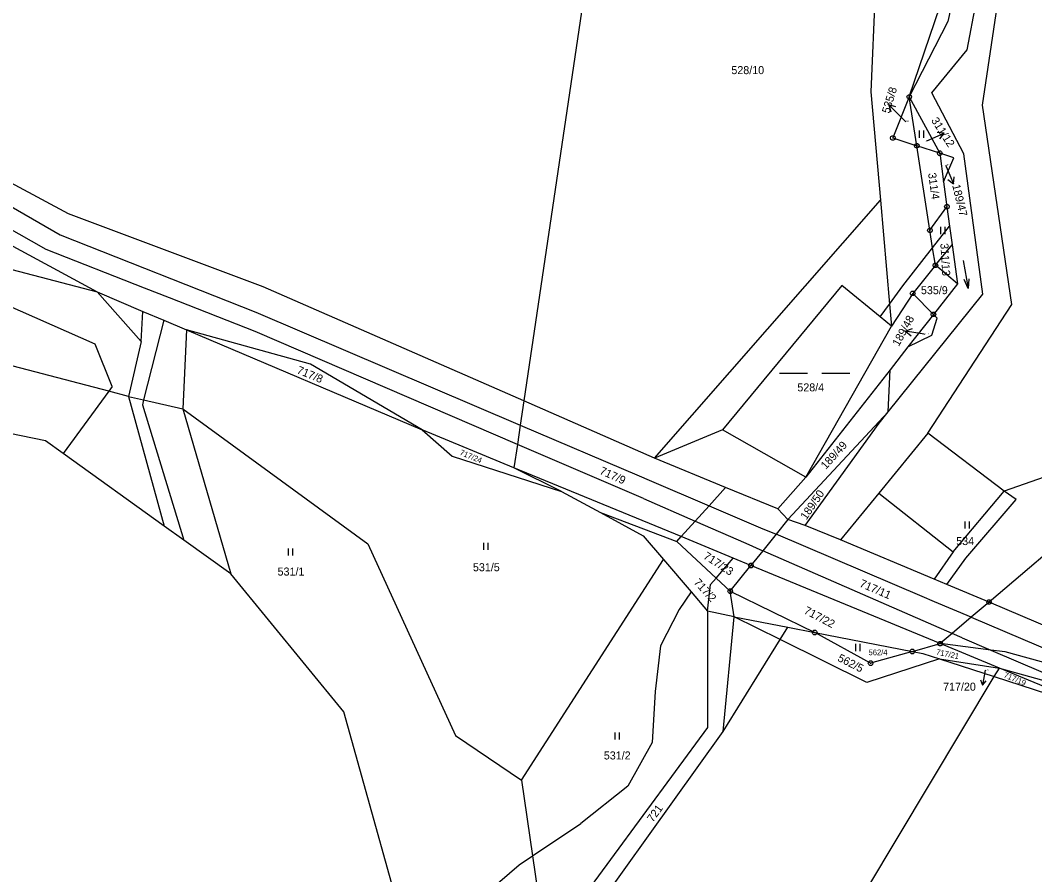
# Model space of a CAD drawing. Extents: x -694465 to -690527, y -983694 to -978978.
# Drawn here: x -693169.8 to -692954.4, y -981788.7 to -981607.1 of the extents above; entities that cross this region are included whole.
import ezdxf

# ---------------------------------------------------------------- set-up
doc = ezdxf.new("R2010")
doc.units = 0
for name, color, linetype in [('Vrstva 1', 7, 'Continuous'), ('Vrstva 16', 7, 'Continuous'), ('Vrstva 18', 7, 'Continuous'), ('Vrstva 24', 7, 'Continuous'), ('Vrstva 25', 7, 'Continuous'), ('Vrstva 29', 7, 'Continuous')]:
    doc.layers.add(name, color=color, linetype=linetype)

msp = doc.modelspace()

# ---------------------------------------------------------------- linework, layer by layer
at = {"layer": 'Vrstva 1'}
for p, q in [((-693063.61, -981693.16), (-693038.387, -981703.95)), ((-693038.387, -981703.95), (-693036.26, -981704.86))]:
    msp.add_line(p, q, dxfattribs=at)
for points in [[(-692977.03, -981694.86), (-692959.202, -981667.527), (-692965.416, -981625.199), (-692959.202, -981583.293), (-692966.527, -981566.189), (-692972.077, -981538.868), (-692975.573, -981531.87)], [(-692967.49, -981583.14), (-692972.82, -981607.38)], [(-692968.67, -981613.44), (-692962.93, -981583.2)], [(-693048.98, -981594.26), (-693062.85, -981688)], [(-692980.99, -981623.42), (-692972.28, -981597.79)], [(-692988.25, -981600.91), (-692989.14, -981622.34)], [(-692972.82, -981607.38), (-692980.99, -981623.42)], [(-692976.17, -981622.54), (-692968.67, -981613.44)], [(-692989.14, -981622.34), (-692987.118, -981645.363)], [(-692969.41, -981635.52), (-692976.17, -981622.54)], [(-692980.99, -981623.42), (-692984.47, -981632.14)], [(-692980.99, -981623.42), (-692974.53, -981635.36)], [(-692979.38, -981633.79), (-692980.99, -981623.42)], [(-692984.47, -981632.14), (-692979.38, -981633.79)], [(-693159.56, -981648.29), (-693183.22, -981635.61)], [(-692974.53, -981635.36), (-692979.38, -981633.79)], [(-692976.6, -981651.76), (-692979.38, -981633.79)], [(-692974.53, -981635.36), (-692973.71, -981641.44)], [(-692971.5, -981636.34), (-692974.53, -981635.36)], [(-692965.38, -981665.35), (-692969.41, -981635.52)], [(-693187.26, -981637.8), (-693161.31, -981652.75)], [(-692973.71, -981641.44), (-692971.5, -981636.34)], [(-693164.31, -981655.82), (-693190.9, -981640.78)], [(-692973.71, -981641.44), (-692972.99, -981646.74)], [(-693194.45, -981642.65), (-693153.48, -981664.86)], [(-693035.07, -981700.16), (-692987.118, -981645.363)], [(-692987.118, -981645.363), (-692985.18, -981667.431)], [(-693118.17, -981663.79), (-693159.56, -981648.29)], [(-692976.6, -981651.76), (-692972.99, -981646.74)], [(-692972.99, -981646.74), (-692972.435, -981650.849)], [(-693161.31, -981652.75), (-693119.77, -981669.13)], [(-692976.029, -981655.454), (-692976.6, -981651.76)], [(-692976.029, -981655.454), (-692972.435, -981650.849)], [(-692972.435, -981650.849), (-692971.9, -981654.811)], [(-692975.45, -981659.2), (-692971.9, -981654.811)], [(-692971.9, -981654.811), (-692970.78, -981663.11)], [(-693150.272, -981684.953), (-693153.863, -981675.969), (-693175.925, -981666.215), (-693197.217, -981656.205)], [(-693143.438, -981664.032), (-693164.31, -981655.82)], [(-692985.18, -981667.431), (-692982.335, -981663.536), (-692976.029, -981655.454)], [(-692975.45, -981659.2), (-692976.029, -981655.454)], [(-692975.45, -981659.2), (-692980.27, -981665.16)], [(-692970.78, -981663.11), (-692975.45, -981659.2)], [(-693171.59, -981660.09), (-693153.48, -981664.86)], [(-692995.28, -981663.46), (-693020.65, -981694.13)], [(-692987.157, -981670.138), (-692995.28, -981663.46)], [(-692970.78, -981663.11), (-692975.87, -981669.62)], [(-693150.998, -981685.948), (-693232.6, -981664.63)], [(-693153.48, -981664.86), (-693144.12, -981675.41)], [(-693153.48, -981664.86), (-693143.736, -981668.994)], [(-693138.13, -981666.121), (-693143.438, -981664.032)], [(-693062.85, -981688), (-693118.17, -981663.79)], [(-692985.46, -981690.3), (-692965.38, -981665.35)], [(-692980.27, -981665.16), (-692984.77, -981672.1)], [(-692980.27, -981665.16), (-692975.87, -981669.62)], [(-693119.91, -981673.29), (-693138.13, -981666.121)], [(-692987.157, -981670.138), (-692985.18, -981667.431)], [(-692985.18, -981667.431), (-692984.77, -981672.1)], [(-693144.12, -981675.41), (-693143.736, -981668.994)], [(-693143.736, -981668.994), (-693139.328, -981670.864)], [(-693119.77, -981669.13), (-693063.61, -981693.16)], [(-692984.77, -981672.1), (-692987.157, -981670.138)], [(-692975.87, -981669.62), (-692981.29, -981676.55)], [(-692975.08, -981670.42), (-692975.87, -981669.62)], [(-693139.328, -981670.864), (-693143.598, -981687.771)], [(-693139.328, -981670.864), (-693134.48, -981672.92)], [(-693002.95, -981704.24), (-692984.77, -981672.1)], [(-692976.17, -981674.04), (-692975.08, -981670.42)], [(-693134.48, -981672.92), (-693135.27, -981689.66)], [(-693134.48, -981672.92), (-693084.44, -981694.14)], [(-693108.17, -981680.18), (-693134.48, -981672.92)], [(-693064.22, -981697.25), (-693119.91, -981673.29)], [(-692981.29, -981676.55), (-692976.17, -981674.04)], [(-693144.12, -981675.41), (-693146.78, -981687.05)], [(-692981.29, -981676.55), (-692985.08, -981681.4)], [(-693084.44, -981694.14), (-693108.17, -981680.18)], [(-692985.08, -981681.4), (-693002.95, -981704.24)], [(-692985.46, -981690.3), (-692985.08, -981681.4)], [(-693150.272, -981684.953), (-693150.998, -981685.948)], [(-693150.998, -981685.948), (-693160.662, -981699.191)], [(-693146.78, -981687.05), (-693150.998, -981685.948)], [(-693146.78, -981687.05), (-693143.598, -981687.771)], [(-693146.78, -981687.05), (-693139.213, -981714.596)], [(-693143.598, -981687.771), (-693143.859, -981688.803), (-693135.042, -981717.592)], [(-693143.598, -981687.771), (-693135.27, -981689.66)], [(-693062.85, -981688), (-693063.61, -981693.16)], [(-693035.07, -981700.16), (-693062.85, -981688)], [(-693160.662, -981699.191), (-693164.45, -981696.47), (-693192.422, -981690.757)], [(-693135.27, -981689.66), (-693095.99, -981718.39)], [(-693135.27, -981689.66), (-693125.09, -981724.74)], [(-692985.46, -981690.3), (-693006.77, -981713.22)], [(-692987.4, -981692.71), (-692985.46, -981690.3)], [(-693063.61, -981693.16), (-693064.22, -981697.25)], [(-693003.1, -981714.48), (-692987.4, -981692.71)], [(-693084.44, -981694.14), (-693078.05, -981699.76)], [(-693064.94, -981702.19), (-693084.44, -981694.14)], [(-693020.65, -981694.13), (-693035.07, -981700.16)], [(-693002.95, -981704.24), (-693020.65, -981694.13)], [(-692977.03, -981694.86), (-692987.469, -981707.594)], [(-692960.81, -981707.19), (-692977.03, -981694.86)], [(-692923.09, -981695.91), (-692964.05, -981730.74)], [(-693064.22, -981697.25), (-693064.94, -981702.19)], [(-693037.44, -981708.77), (-693064.22, -981697.25)], [(-693139.213, -981714.596), (-693160.662, -981699.191)], [(-693078.05, -981699.76), (-693054.86, -981707.23)], [(-693019.99, -981706.38), (-693035.07, -981700.16)], [(-692935.33, -981698.23), (-692960.81, -981707.19)], [(-693029.46, -981716.84), (-693064.94, -981702.19)], [(-693054.86, -981707.23), (-693064.94, -981702.19)], [(-693002.95, -981704.24), (-693008.89, -981710.95)], [(-693036.26, -981704.86), (-693023.52, -981710.28)], [(-693019.99, -981706.38), (-693023.52, -981710.28)], [(-693008.89, -981710.95), (-693019.99, -981706.38)], [(-693054.86, -981707.23), (-693046.57, -981711.74)], [(-693037.44, -981708.77), (-693026.48, -981713.55)], [(-692987.469, -981707.594), (-692995.63, -981717.55)], [(-692987.469, -981707.594), (-692971.642, -981720.053)], [(-692973.003, -981727), (-692968.978, -981721.386), (-692958.323, -981708.947), (-692960.81, -981707.19)], [(-692971.642, -981720.053), (-692960.81, -981707.19)], [(-693023.52, -981710.28), (-693026.48, -981713.55)], [(-693023.52, -981710.28), (-693012.578, -981714.944)], [(-693006.77, -981713.22), (-693008.89, -981710.95)], [(-693046.57, -981711.74), (-693037.48, -981716.69)], [(-693046.57, -981711.74), (-693030.36, -981717.84)], [(-693006.77, -981713.22), (-693009.28, -981716.35)], [(-693003.1, -981714.48), (-693006.77, -981713.22)], [(-693135.042, -981717.592), (-693139.213, -981714.596)], [(-693026.48, -981713.55), (-693029.46, -981716.84)], [(-693026.48, -981713.55), (-693015.709, -981718.258)], [(-693012.578, -981714.944), (-693009.28, -981716.35)], [(-692995.63, -981717.55), (-693003.1, -981714.48)], [(-693037.48, -981716.69), (-693033.21, -981721.69)], [(-693030.36, -981717.84), (-693029.46, -981716.84)], [(-693018.397, -981721.407), (-693029.46, -981716.84)], [(-693009.28, -981716.35), (-693012.09, -981719.84)], [(-692978.255, -981729.549), (-693009.28, -981716.35)], [(-693125.09, -981724.74), (-693135.042, -981717.592)], [(-693095.99, -981718.39), (-693077.36, -981759.1)], [(-693030.36, -981717.84), (-693022.007, -981725.635)], [(-693015.709, -981718.258), (-693012.09, -981719.84)], [(-692975.697, -981725.875), (-692995.63, -981717.55)], [(-693063.35, -981768.57), (-693033.21, -981721.69)], [(-693033.21, -981721.69), (-693027.33, -981728.59)], [(-693022.007, -981725.635), (-693018.397, -981721.407)], [(-693014.61, -981722.97), (-693018.397, -981721.407)], [(-693012.09, -981719.84), (-693014.61, -981722.97)], [(-692971.89, -981737.41), (-693012.09, -981719.84)], [(-692971.642, -981720.053), (-692975.697, -981725.875)], [(-693019, -981728.44), (-693014.61, -981722.97)], [(-692974.42, -981739.57), (-693014.61, -981722.97)], [(-693085.4, -981810.16), (-693101.04, -981754.07), (-693125.09, -981724.74)], [(-693023.87, -981732.65), (-693023.203, -981727.036), (-693022.007, -981725.635)], [(-693022.007, -981725.635), (-693019, -981728.44)], [(-692973.003, -981727), (-692975.697, -981725.875)], [(-692964.05, -981730.74), (-692973.003, -981727)], [(-693027.33, -981728.59), (-693029.87, -981732.32)], [(-693027.33, -981728.59), (-693023.87, -981732.65)], [(-693019, -981728.44), (-693001.08, -981737.2)], [(-693018.21, -981733.86), (-693019, -981728.44)], [(-692975.631, -981730.665), (-692978.255, -981729.549)], [(-693029.87, -981732.32), (-693033.83, -981740.03)], [(-692967.84, -981733.98), (-692975.631, -981730.665)], [(-692964.05, -981730.74), (-692967.84, -981733.98)], [(-692860.41, -981774.86), (-692964.05, -981730.74)], [(-693023.87, -981732.65), (-693023.85, -981757.38)], [(-693018.21, -981733.86), (-693023.87, -981732.65)], [(-693020.5, -981758.23), (-693018.21, -981733.86)], [(-693008.403, -981738.713), (-693018.21, -981733.86)], [(-693018.21, -981733.86), (-693006.776, -981736.089)], [(-692967.84, -981733.98), (-692971.89, -981737.41)], [(-692967.84, -981733.98), (-692932.07, -981749.15)], [(-693008.403, -981738.713), (-693006.776, -981736.089)], [(-693006.776, -981736.089), (-693001.08, -981737.2)], [(-693020.5, -981758.23), (-693008.403, -981738.713)], [(-692990.02, -981747.81), (-693008.403, -981738.713)], [(-692989.2, -981743.72), (-693001.08, -981737.2)], [(-693001.08, -981737.2), (-692980.34, -981741.23)], [(-692971.89, -981737.41), (-692974.42, -981739.57)], [(-692969.76, -981738.34), (-692971.89, -981737.41)], [(-692969.76, -981738.34), (-692963.68, -981740.93)], [(-693033.83, -981740.03), (-693034.94, -981749.77)], [(-692980.34, -981741.23), (-692989.2, -981743.72)], [(-692980.34, -981741.23), (-692974.42, -981739.57)], [(-692980.34, -981741.23), (-692978.14, -981741.66)], [(-692963.68, -981740.93), (-692974.42, -981739.57)], [(-692961.85, -981744.76), (-692974.42, -981739.57)], [(-692960.63, -981741.32), (-692963.68, -981740.93)], [(-692963.68, -981740.93), (-692941.41, -981750.42)], [(-692974.59, -981742.81), (-692990.02, -981747.81)], [(-692978.14, -981741.66), (-692974.59, -981742.81)], [(-692974.59, -981742.81), (-692962.94, -981746.58)], [(-692974.59, -981742.81), (-692961.85, -981744.76)], [(-692932.07, -981749.15), (-692960.63, -981741.32)], [(-692962.94, -981746.58), (-692961.85, -981744.76)], [(-692937.67, -981754.74), (-692961.85, -981744.76)], [(-692961.85, -981744.76), (-692941.41, -981750.42)], [(-693017.24, -981837.3), (-692962.94, -981746.58)], [(-692962.94, -981746.58), (-692937.67, -981754.74)], [(-693034.94, -981749.77), (-693035.58, -981760.57)], [(-693023.85, -981757.38), (-693058.2, -981804.12)], [(-693057.38, -981809.77), (-693020.5, -981758.23)], [(-693077.36, -981759.1), (-693063.35, -981768.57)], [(-693035.58, -981760.57), (-693040.76, -981769.85)], [(-693063.35, -981768.57), (-693061.02, -981784.67)], [(-693040.76, -981769.85), (-693050.73, -981777.78)], [(-693061.02, -981784.67), (-693050.73, -981777.78)], [(-693063.83, -981786.55), (-693061.02, -981784.67)], [(-693061.02, -981784.67), (-693058.2, -981804.12)], [(-693074.13, -981795.44), (-693063.83, -981786.55)]]:
    msp.add_lwpolyline(points, dxfattribs=at)
at = {"layer": 'Vrstva 16'}
for p, q in [((-692981.75, -981628.68), (-692982.48, -981627.94)), ((-692977.34, -981632.8), (-692977.24, -981632.76)), ((-692973.27, -981637.94), (-692973.16, -981638.2)), ((-692977.77, -981673.86), (-692977.83, -981673.85))]:
    msp.add_line(p, q, dxfattribs=at)
at = {"layer": 'Vrstva 24'}
for points in [[(-692980.836, -981622.944), (-692980.586, -981623.126), (-692980.49, -981623.42), (-692980.586, -981623.714), (-692980.836, -981623.896), (-692981.144, -981623.896), (-692981.394, -981623.714), (-692981.49, -981623.42), (-692981.394, -981623.126), (-692981.144, -981622.944)], [(-692984.316, -981631.664), (-692984.066, -981631.846), (-692983.97, -981632.14), (-692984.066, -981632.434), (-692984.316, -981632.616), (-692984.624, -981632.616), (-692984.874, -981632.434), (-692984.97, -981632.14), (-692984.874, -981631.846), (-692984.624, -981631.664)], [(-692979.226, -981633.314), (-692978.976, -981633.496), (-692978.88, -981633.79), (-692978.976, -981634.084), (-692979.226, -981634.266), (-692979.534, -981634.266), (-692979.784, -981634.084), (-692979.88, -981633.79), (-692979.784, -981633.496), (-692979.534, -981633.314)], [(-692974.376, -981634.884), (-692974.126, -981635.066), (-692974.03, -981635.36), (-692974.126, -981635.654), (-692974.376, -981635.836), (-692974.684, -981635.836), (-692974.934, -981635.654), (-692975.03, -981635.36), (-692974.934, -981635.066), (-692974.684, -981634.884)], [(-692972.836, -981646.264), (-692972.586, -981646.446), (-692972.49, -981646.74), (-692972.586, -981647.034), (-692972.836, -981647.216), (-692973.144, -981647.216), (-692973.394, -981647.034), (-692973.49, -981646.74), (-692973.394, -981646.446), (-692973.144, -981646.264)], [(-692976.446, -981651.284), (-692976.196, -981651.466), (-692976.1, -981651.76), (-692976.196, -981652.054), (-692976.446, -981652.236), (-692976.754, -981652.236), (-692977.004, -981652.054), (-692977.1, -981651.76), (-692977.004, -981651.466), (-692976.754, -981651.284)], [(-692975.296, -981658.724), (-692975.046, -981658.906), (-692974.95, -981659.2), (-692975.046, -981659.494), (-692975.296, -981659.676), (-692975.604, -981659.676), (-692975.854, -981659.494), (-692975.95, -981659.2), (-692975.854, -981658.906), (-692975.604, -981658.724)], [(-692980.116, -981664.684), (-692979.866, -981664.866), (-692979.77, -981665.16), (-692979.866, -981665.454), (-692980.116, -981665.636), (-692980.424, -981665.636), (-692980.674, -981665.454), (-692980.77, -981665.16), (-692980.674, -981664.866), (-692980.424, -981664.684)], [(-692975.716, -981669.144), (-692975.466, -981669.326), (-692975.37, -981669.62), (-692975.466, -981669.914), (-692975.716, -981670.096), (-692976.024, -981670.096), (-692976.274, -981669.914), (-692976.37, -981669.62), (-692976.274, -981669.326), (-692976.024, -981669.144)], [(-693014.456, -981722.494), (-693014.206, -981722.676), (-693014.11, -981722.97), (-693014.206, -981723.264), (-693014.456, -981723.446), (-693014.764, -981723.446), (-693015.014, -981723.264), (-693015.11, -981722.97), (-693015.014, -981722.676), (-693014.764, -981722.494)], [(-693018.846, -981727.964), (-693018.596, -981728.146), (-693018.5, -981728.44), (-693018.596, -981728.734), (-693018.846, -981728.916), (-693019.154, -981728.916), (-693019.404, -981728.734), (-693019.5, -981728.44), (-693019.404, -981728.146), (-693019.154, -981727.964)], [(-692963.896, -981730.264), (-692963.646, -981730.446), (-692963.55, -981730.74), (-692963.646, -981731.034), (-692963.896, -981731.216), (-692964.204, -981731.216), (-692964.454, -981731.034), (-692964.55, -981730.74), (-692964.454, -981730.446), (-692964.204, -981730.264)], [(-693000.926, -981736.724), (-693000.676, -981736.906), (-693000.58, -981737.2), (-693000.676, -981737.494), (-693000.926, -981737.676), (-693001.234, -981737.676), (-693001.484, -981737.494), (-693001.58, -981737.2), (-693001.484, -981736.906), (-693001.234, -981736.724)], [(-692980.186, -981740.754), (-692979.936, -981740.936), (-692979.84, -981741.23), (-692979.936, -981741.524), (-692980.186, -981741.706), (-692980.494, -981741.706), (-692980.744, -981741.524), (-692980.84, -981741.23), (-692980.744, -981740.936), (-692980.494, -981740.754)], [(-692974.266, -981739.094), (-692974.016, -981739.276), (-692973.92, -981739.57), (-692974.016, -981739.864), (-692974.266, -981740.046), (-692974.574, -981740.046), (-692974.824, -981739.864), (-692974.92, -981739.57), (-692974.824, -981739.276), (-692974.574, -981739.094)], [(-692989.046, -981743.244), (-692988.796, -981743.426), (-692988.7, -981743.72), (-692988.796, -981744.014), (-692989.046, -981744.196), (-692989.354, -981744.196), (-692989.604, -981744.014), (-692989.7, -981743.72), (-692989.604, -981743.426), (-692989.354, -981743.244)]]:
    msp.add_lwpolyline(points, close=True, dxfattribs=at)
for points in [[(-692981.109, -981623.42), (-692980.87, -981623.42)], [(-692984.589, -981632.14), (-692984.35, -981632.14)], [(-692979.499, -981633.79), (-692979.26, -981633.79)], [(-692974.649, -981635.36), (-692974.41, -981635.36)], [(-692973.109, -981646.74), (-692972.87, -981646.74)], [(-692976.719, -981651.76), (-692976.48, -981651.76)], [(-692975.569, -981659.2), (-692975.33, -981659.2)], [(-692980.389, -981665.16), (-692980.15, -981665.16)], [(-692975.989, -981669.62), (-692975.75, -981669.62)], [(-693014.729, -981722.97), (-693014.49, -981722.97)], [(-693019.119, -981728.44), (-693018.88, -981728.44)], [(-692964.169, -981730.74), (-692963.93, -981730.74)], [(-693001.199, -981737.2), (-693000.96, -981737.2)], [(-692980.459, -981741.23), (-692980.22, -981741.23)], [(-692974.539, -981739.57), (-692974.3, -981739.57)], [(-692989.319, -981743.72), (-692989.08, -981743.72)]]:
    msp.add_lwpolyline(points, dxfattribs=at)
at = {"layer": 'Vrstva 25'}
for points in [[(-692978.89, -981630.58), (-692978.89, -981632.08)], [(-692977.89, -981632.08), (-692977.89, -981630.58)], [(-692974.34, -981651.05), (-692974.34, -981652.55)], [(-692973.34, -981652.55), (-692973.34, -981651.05)], [(-692969.521, -981658.186), (-692968.479, -981664.094)], [(-692968.334, -981662.038), (-692968.479, -981664.094), (-692969.319, -981662.212)], [(-693008.58, -981682.11), (-693002.58, -981682.11)], [(-692999.58, -981682.11), (-692993.58, -981682.11)], [(-692969.19, -981713.59), (-692969.19, -981715.09)], [(-692968.19, -981715.09), (-692968.19, -981713.59)], [(-693112.89, -981719.35), (-693112.89, -981720.85)], [(-693111.89, -981720.85), (-693111.89, -981719.35)], [(-693071.43, -981718.17), (-693071.43, -981719.67)], [(-693070.43, -981719.67), (-693070.43, -981718.17)], [(-692992.4, -981739.64), (-692992.4, -981741.14)], [(-692991.4, -981741.14), (-692991.4, -981739.64)], [(-693043.52, -981758.42), (-693043.52, -981759.92)], [(-693042.52, -981759.92), (-693042.52, -981758.42)]]:
    msp.add_lwpolyline(points, dxfattribs=at)
at = {"layer": 'Vrstva 29'}
for points in [[(-692982.48, -981627.94), (-692985.304, -981625.108), (-692984.918, -981626.558)], [(-692983.855, -981625.499), (-692985.304, -981625.108)], [(-692977.24, -981632.76), (-692973.602, -981631.098), (-692975.096, -981630.956)], [(-692974.473, -981632.32), (-692973.602, -981631.098)], [(-692973.16, -981638.2), (-692971.634, -981641.897), (-692971.437, -981640.41)], [(-692972.823, -981640.982), (-692971.634, -981641.897)], [(-692980.372, -981672.67), (-692981.776, -981673.198)], [(-692977.83, -981673.85), (-692981.776, -981673.198), (-692980.616, -981674.15)], [(-692964.9, -981745.22), (-692965.463, -981748.411), (-692964.682, -981747.479)], [(-692965.878, -981747.268), (-692965.463, -981748.411)]]:
    msp.add_lwpolyline(points, dxfattribs=at)

# ---------------------------------------------------------------- texts
at = {"layer": 'Vrstva 16'}
for s, rotation, p in [('535/8', 72.88023, (-692985.235, -981627.06)), ('311/12', 302.57901, (-692976.407, -981628.417)), ('189/47', 283.49952, (-692971.881, -981642.199)), ('189/48', 61.19189, (-692983.218, -981676.538))]:
    msp.add_text(s, height=1.7, rotation=rotation, dxfattribs=at).set_placement(p)
msp.add_text('717/20', height=1.7, dxfattribs=at).set_placement((-692973.809, -981749.57))
at = {"layer": 'Vrstva 18'}
for s, height, p in [('528/10', 1.7, (-693018.773, -981618.58)), ('535/8', 0.2, (-692981.722, -981628.68)), ('311/12', 0.1, (-692977.531, -981632.88)), ('189/47', 0.2, (-692973.224, -981637.94)), ('535/9', 1.7, (-692978.513, -981665.33)), ('189/48', 0.2, (-692977.724, -981673.86)), ('528/4', 1.7, (-693004.76, -981685.98)), ('534', 1.7, (-692971.018, -981718.63)), ('531/1', 1.7, (-693115.141, -981725.11)), ('531/5', 1.7, (-693073.653, -981724.19)), ('562/4', 1.2, (-692989.632, -981742.03)), ('717/20', 0.2, (-692964.872, -981745.22)), ('531/2', 1.7, (-693045.863, -981764.18))]:
    msp.add_text(s, height=height, dxfattribs=at).set_placement(p)
for s, height, rotation, p in [('311/4', 1.7, 278.11371, (-692977.006, -981639.665)), ('311/13', 1.7, 273.58735, (-692974.395, -981654.557)), ('717/8', 1.7, 337.47214, (-693111.201, -981682.081)), ('189/49', 1.7, 47.72738, (-692998.716, -981702.669)), ('717/24', 1.2, 337.47214, (-693076.575, -981699.404)), ('717/9', 1.7, 335.69597, (-693046.904, -981703.438)), ('189/50', 1.7, 55.80609, (-693002.849, -981713.405)), ('717/23', 1.7, 326.70054, (-693024.862, -981721.38)), ('717/2', 1.7, 312.31929, (-693026.883, -981726.664)), ('717/11', 1.7, 336.61271, (-692991.692, -981727.404)), ('717/22', 1.7, 332.08634, (-693003.51, -981733.071)), ('717/21', 1.2, 348.30104, (-692975.366, -981741.884)), ('562/5', 1.7, 333.00307, (-692996.348, -981743.168)), ('717/19', 1.2, 337.47214, (-692961.045, -981746.704)), ('721', 1.7, 53.97263, (-693035.454, -981777.636))]:
    msp.add_text(s, height=height, rotation=rotation, dxfattribs=at).set_placement(p)

doc.saveas('drawing.dxf')
